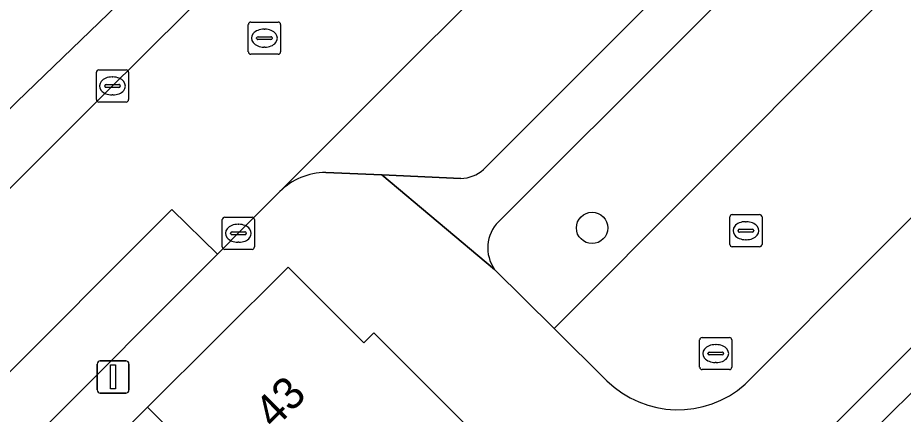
# Model space of a CAD drawing. Extents: x 159039 to 160102, y 381214 to 382524.
# Drawn here: x 159569.11 to 159596.64, y 381851.58 to 381863.92 of the extents above; entities that cross this region are included whole.
import ezdxf

# ---------------------------------------------------------------- set-up
doc = ezdxf.new("R2010")
doc.units = 0
for name, color, linetype in [('IMGEO_Boom', 7, 'Continuous'), ('IMGEO_Erf', 7, 'Continuous'), ('IMGEO_Groenvoorziening', 7, 'Continuous'), ('IMGEO_Kolk', 7, 'Continuous'), ('IMGEO_Lichtmast', 7, 'Continuous'), ('IMGEO_Pand', 7, 'Continuous'), ('IMGEO_Pand_nummerreeks', 7, 'Continuous'), ('IMGEO_Parkeervlak_open', 7, 'Continuous'), ('IMGEO_Rijbaan_lokaal_open', 7, 'Continuous'), ('IMGEO_Rioolput', 7, 'Continuous'), ('IMGEO_Voetpad_open', 7, 'Continuous')]:
    doc.layers.add(name, color=color, linetype=linetype)

msp = doc.modelspace()

# ---------------------------------------------------------------- linework, layer by layer
at = {"layer": 'IMGEO_Boom'}
msp.add_circle((159586.965, 381857.38), 0.489, dxfattribs=at)
at = {"layer": 'IMGEO_Erf'}
for points in [[(159569.083, 381861.3), (159570.507, 381862.68), (159572.767, 381864.87), (159552.531, 381885.198)], [(159628.214, 381884.971), (159588.472, 381845.228)], [(159593.404, 381848.766), (159597.604, 381852.966)]]:
    msp.add_lwpolyline(points, dxfattribs=at)
at = {"layer": 'IMGEO_Groenvoorziening'}
for points in [[(159583.931, 381856.088), (159585.786, 381854.246), (159603.938, 381872.48), (159601.461, 381874.976), (159584.054, 381857.571)], [(159591.725, 381852.513), (159607.764, 381868.625), (159603.938, 381872.48), (159585.786, 381854.246), (159587.418, 381852.625)]]:
    msp.add_lwpolyline(points, dxfattribs=at)
for centre, radius, start, end in [((159584.874, 381856.756), 1.155, 135.174, 215.3435), ((159589.632, 381854.879), 3.159, 225.5231, 311.4978)]:
    msp.add_arc(centre, radius, start, end, dxfattribs=at)
at = {"layer": 'IMGEO_Kolk'}
for p, q in [((159571.627, 381862.297), (159572.479, 381862.297)), ((159571.552, 381861.371), (159571.552, 381862.223)), ((159572.04, 381862.077), (159572.065, 381862.077)), ((159572.553, 381862.223), (159572.553, 381861.371)), ((159571.811, 381861.791), (159571.811, 381861.803)), ((159572.249, 381861.754), (159571.851, 381861.754)), ((159571.854, 381861.84), (159572.252, 381861.84)), ((159572.295, 381861.803), (159572.295, 381861.791)), ((159572.063, 381861.517), (159572.038, 381861.517)), ((159572.479, 381861.297), (159571.627, 381861.297)), ((159575.467, 381856.786), (159575.467, 381857.638)), ((159575.542, 381857.712), (159576.394, 381857.712)), ((159576.468, 381857.638), (159576.468, 381856.786)), ((159575.955, 381857.492), (159575.98, 381857.492)), ((159575.726, 381857.206), (159575.726, 381857.218)), ((159576.164, 381857.169), (159575.766, 381857.169)), ((159575.769, 381857.255), (159576.167, 381857.255)), ((159576.21, 381857.218), (159576.21, 381857.206)), ((159575.978, 381856.932), (159575.953, 381856.932)), ((159576.394, 381856.712), (159575.542, 381856.712))]:
    msp.add_line(p, q, dxfattribs=at)
for points in [[(159571.627, 381862.297), (159572.479, 381862.297)], [(159571.552, 381861.371), (159571.552, 381862.223)], [(159572.553, 381862.223), (159572.553, 381861.371)], [(159572.479, 381861.297), (159571.627, 381861.297)], [(159575.467, 381856.786), (159575.467, 381857.638)], [(159575.542, 381857.712), (159576.394, 381857.712)], [(159576.468, 381857.638), (159576.468, 381856.786)], [(159576.394, 381856.712), (159575.542, 381856.712)]]:
    msp.add_lwpolyline(points, dxfattribs=at)
for centre, radius, start, end in [((159571.629, 381862.221), 0.0765, 91.552, 178.448), ((159571.629, 381862.221), 0.0765, 91.552, 178.448), ((159572.477, 381862.221), 0.0765, 1.552, 88.448), ((159572.477, 381862.221), 0.0765, 1.552, 88.448), ((159571.851, 381861.8), 0.0403, 85.8775, 175.7526), ((159571.848, 381861.79), 0.0366, 178.938, 274.7102), ((159572.252, 381861.797), 0.043, 264.8664, 352.4533), ((159572.256, 381861.802), 0.0386, 1.7309, 96.639), ((159571.629, 381861.373), 0.0765, 181.552, 268.448), ((159571.629, 381861.373), 0.0765, 181.552, 268.448), ((159572.477, 381861.373), 0.0765, 271.552, 358.448), ((159572.477, 381861.373), 0.0765, 271.552, 358.448), ((159575.544, 381857.636), 0.0765, 91.552, 178.448), ((159575.544, 381857.636), 0.0765, 91.552, 178.448), ((159576.392, 381857.636), 0.0765, 1.552, 88.448), ((159576.392, 381857.636), 0.0765, 1.552, 88.448), ((159575.766, 381857.215), 0.0403, 85.8775, 175.7526), ((159575.763, 381857.205), 0.0366, 178.938, 274.7102), ((159576.167, 381857.212), 0.043, 264.8664, 352.4533), ((159576.171, 381857.217), 0.0386, 1.7309, 96.639), ((159575.544, 381856.788), 0.0765, 181.552, 268.448), ((159575.544, 381856.788), 0.0765, 181.552, 268.448), ((159576.392, 381856.788), 0.0765, 271.552, 358.448), ((159576.392, 381856.788), 0.0765, 271.552, 358.448)]:
    msp.add_arc(centre, radius, start, end, dxfattribs=at)
for centre, major_axis, ratio, start_param, end_param in [((159572.039, 381861.797), (-0.387, 0.002), 0.722429, 4.712389, 7.853982), ((159572.064, 381861.797), (-0.39, 0.002), 0.717154, 1.570796, 4.712389), ((159575.954, 381857.212), (-0.387, 0.002), 0.722429, 4.712389, 7.853982), ((159575.979, 381857.212), (-0.39, 0.002), 0.717154, 1.570796, 4.712389)]:
    msp.add_ellipse(centre, major_axis=major_axis, ratio=ratio, start_param=start_param, end_param=end_param, dxfattribs=at)
at = {"layer": 'IMGEO_Lichtmast'}
for p, q in [((159571.675, 381853.241), (159572.465, 381853.241)), ((159572.465, 381853.241), (159571.675, 381853.241)), ((159571.575, 381852.341), (159571.575, 381853.141)), ((159571.575, 381853.141), (159571.575, 381852.341)), ((159572.565, 381853.141), (159572.565, 381852.341)), ((159572.565, 381852.341), (159572.565, 381853.141)), ((159572.465, 381852.241), (159571.675, 381852.241)), ((159571.675, 381852.241), (159572.465, 381852.241))]:
    msp.add_line(p, q, dxfattribs=at)
msp.add_lwpolyline([(159571.995, 381853.116), (159572.145, 381853.116), (159572.145, 381852.366), (159571.995, 381852.366), (159571.995, 381853.116)], dxfattribs=at)
for centre, start, end in [((159571.675, 381853.141), 90, 180), ((159571.675, 381853.141), 90, 180), ((159572.465, 381853.141), 0, 90), ((159572.465, 381853.141), 360, 90), ((159571.675, 381852.341), 180, 270), ((159571.675, 381852.341), 180, 270), ((159572.465, 381852.341), 270, 0), ((159572.465, 381852.341), 270, 0)]:
    msp.add_arc(centre, 0.1, start, end, dxfattribs=at)
at = {"layer": 'IMGEO_Pand'}
for points in [[(159573.144, 381851.802), (159579.17, 381845.758), (159579.279, 381845.665), (159583.549, 381850.107), (159583.856, 381850.427), (159580.178, 381854.116), (159579.863, 381853.802), (159577.513, 381856.159)], [(159597.604, 381852.966), (159593.404, 381848.766), (159599.512, 381842.672), (159603.712, 381846.872), (159603.514, 381847.056)], [(159573.144, 381851.802), (159568.88, 381847.551), (159574.906, 381841.506), (159579.17, 381845.758)]]:
    msp.add_lwpolyline(points, close=True, dxfattribs=at)
at = {"layer": 'IMGEO_Parkeervlak_open'}
for points in [[(159613.845, 381895.182), (159609.846, 381891.159), (159606.476, 381887.753), (159577.251, 381858.509)], [(159583.589, 381859.199), (159617.794, 381893.446)], [(159578.681, 381859.109), (159580.423, 381859.031), (159582.882, 381858.922)]]:
    msp.add_lwpolyline(points, dxfattribs=at)
msp.add_lwpolyline([(159563.826, 381845.043), (159575.313, 381856.565), (159573.896, 381857.95), (159562.417, 381846.451)], close=True, dxfattribs=at)
for centre, radius, start, end in [((159578.709, 381857.038), 2.071, 90.7769, 134.747), ((159582.869, 381859.996), 1.074, 270.6896, 312.1005)]:
    msp.add_arc(centre, radius, start, end, dxfattribs=at)
at = {"layer": 'IMGEO_Rijbaan_lokaal_open'}
msp.add_lwpolyline([(159599.887, 381889.654), (159594.035, 381883.801), (159589.196, 381878.96), (159590.622, 381877.535), (159582.151, 381869.061), (159580.725, 381870.485), (159579.3, 381869.059), (159574.381, 381864.12), (159571.766, 381861.508), (159559.508, 381849.265), (159553.641, 381843.407), (159551.927, 381841.665), (159554.786, 381838.81), (159552.61, 381836.673), (159554.039, 381835.251), (159559.678, 381840.883), (159562.33, 381843.542), (159563.826, 381845.043), (159562.417, 381846.451), (159573.896, 381857.95), (159575.313, 381856.565), (159576.162, 381857.416), (159577.251, 381858.509), (159606.476, 381887.753)], dxfattribs=at)
at = {"layer": 'IMGEO_Rioolput'}
for p, q in [((159576.276, 381862.859), (159576.276, 381863.711)), ((159576.351, 381863.785), (159577.203, 381863.785)), ((159577.277, 381863.711), (159577.277, 381862.859)), ((159576.764, 381863.565), (159576.789, 381863.565)), ((159576.535, 381863.279), (159576.535, 381863.291)), ((159576.973, 381863.242), (159576.575, 381863.242)), ((159576.578, 381863.328), (159576.976, 381863.328)), ((159577.019, 381863.291), (159577.019, 381863.279)), ((159576.787, 381863.005), (159576.762, 381863.005)), ((159577.203, 381862.785), (159576.351, 381862.785)), ((159591.245, 381856.867), (159591.245, 381857.719)), ((159591.32, 381857.793), (159592.172, 381857.793)), ((159592.246, 381857.719), (159592.246, 381856.867)), ((159591.547, 381857.336), (159591.945, 381857.336)), ((159591.733, 381857.573), (159591.758, 381857.573)), ((159591.504, 381857.287), (159591.504, 381857.299)), ((159591.942, 381857.25), (159591.544, 381857.25)), ((159591.988, 381857.299), (159591.988, 381857.287)), ((159592.172, 381856.793), (159591.32, 381856.793)), ((159591.756, 381857.013), (159591.731, 381857.013)), ((159590.307, 381853.042), (159590.307, 381853.894)), ((159590.382, 381853.968), (159591.234, 381853.968)), ((159590.795, 381853.748), (159590.82, 381853.748)), ((159591.308, 381853.894), (159591.308, 381853.042)), ((159590.566, 381853.462), (159590.566, 381853.474)), ((159590.609, 381853.511), (159591.007, 381853.511)), ((159591.05, 381853.474), (159591.05, 381853.462)), ((159591.004, 381853.425), (159590.606, 381853.425)), ((159591.234, 381852.968), (159590.382, 381852.968)), ((159590.818, 381853.188), (159590.793, 381853.188))]:
    msp.add_line(p, q, dxfattribs=at)
for points in [[(159576.276, 381862.859), (159576.276, 381863.711)], [(159576.351, 381863.785), (159577.203, 381863.785)], [(159577.277, 381863.711), (159577.277, 381862.859)], [(159577.203, 381862.785), (159576.351, 381862.785)], [(159591.245, 381856.867), (159591.245, 381857.719)], [(159591.32, 381857.793), (159592.172, 381857.793)], [(159592.246, 381857.719), (159592.246, 381856.867)], [(159592.172, 381856.793), (159591.32, 381856.793)], [(159590.307, 381853.042), (159590.307, 381853.894)], [(159590.382, 381853.968), (159591.234, 381853.968)], [(159591.308, 381853.894), (159591.308, 381853.042)], [(159591.234, 381852.968), (159590.382, 381852.968)]]:
    msp.add_lwpolyline(points, dxfattribs=at)
for centre, radius, start, end in [((159576.353, 381863.709), 0.0765, 91.552, 178.448), ((159576.353, 381863.709), 0.0765, 91.552, 178.448), ((159577.201, 381863.709), 0.0765, 1.552, 88.448), ((159577.201, 381863.709), 0.0765, 1.552, 88.448), ((159576.575, 381863.288), 0.0403, 85.8775, 175.7526), ((159576.572, 381863.278), 0.0366, 178.938, 274.7102), ((159576.976, 381863.285), 0.043, 264.8664, 352.4533), ((159576.98, 381863.29), 0.0386, 1.7309, 96.639), ((159576.353, 381862.861), 0.0765, 181.552, 268.448), ((159576.353, 381862.861), 0.0765, 181.552, 268.448), ((159577.201, 381862.861), 0.0765, 271.552, 358.448), ((159577.201, 381862.861), 0.0765, 271.552, 358.448), ((159591.322, 381857.717), 0.0765, 91.552, 178.448), ((159591.322, 381857.717), 0.0765, 91.552, 178.448), ((159592.17, 381857.717), 0.0765, 1.552, 88.448), ((159592.17, 381857.717), 0.0765, 1.552, 88.448), ((159591.544, 381857.296), 0.0403, 85.8775, 175.7526), ((159591.949, 381857.298), 0.0386, 1.7309, 96.639), ((159591.541, 381857.286), 0.0366, 178.938, 274.7102), ((159591.945, 381857.293), 0.043, 264.8664, 352.4533), ((159591.322, 381856.869), 0.0765, 181.552, 268.448), ((159591.322, 381856.869), 0.0765, 181.552, 268.448), ((159592.17, 381856.869), 0.0765, 271.552, 358.448), ((159592.17, 381856.869), 0.0765, 271.552, 358.448), ((159590.384, 381853.892), 0.0765, 91.552, 178.448), ((159590.384, 381853.892), 0.0765, 91.552, 178.448), ((159591.232, 381853.892), 0.0765, 1.552, 88.448), ((159591.232, 381853.892), 0.0765, 1.552, 88.448), ((159590.606, 381853.471), 0.0403, 85.8775, 175.7526), ((159591.011, 381853.473), 0.0386, 1.7309, 96.639), ((159590.603, 381853.461), 0.0366, 178.938, 274.7102), ((159591.007, 381853.468), 0.043, 264.8664, 352.4533), ((159590.384, 381853.044), 0.0765, 181.552, 268.448), ((159590.384, 381853.044), 0.0765, 181.552, 268.448), ((159591.232, 381853.044), 0.0765, 271.552, 358.448), ((159591.232, 381853.044), 0.0765, 271.552, 358.448)]:
    msp.add_arc(centre, radius, start, end, dxfattribs=at)
for centre, major_axis, ratio, start_param, end_param in [((159576.763, 381863.285), (-0.387, 0.002), 0.722429, 4.712389, 7.853982), ((159576.788, 381863.285), (-0.39, 0.002), 0.717154, 1.570796, 4.712389), ((159591.732, 381857.293), (-0.387, 0.002), 0.722429, 4.712389, 7.853982), ((159591.757, 381857.293), (-0.39, 0.002), 0.717154, 1.570796, 4.712389), ((159590.794, 381853.468), (-0.387, 0.002), 0.722429, 4.712389, 7.853982), ((159590.819, 381853.468), (-0.39, 0.002), 0.717154, 1.570796, 4.712389)]:
    msp.add_ellipse(centre, major_axis=major_axis, ratio=ratio, start_param=start_param, end_param=end_param, dxfattribs=at)
at = {"layer": 'IMGEO_Voetpad_open'}
for points in [[(159541.598, 381831.356), (159548.541, 381838.294), (159551.927, 381841.665), (159553.641, 381843.407), (159559.508, 381849.265), (159571.766, 381861.508), (159574.381, 381864.12), (159579.3, 381869.059), (159580.725, 381870.485), (159589.196, 381878.96), (159594.035, 381883.801), (159599.887, 381889.654), (159601.163, 381890.932), (159609.75, 381899.524)], [(159617.794, 381893.446), (159583.589, 381859.199)], [(159598.702, 381890.571), (159596.547, 381888.434), (159595.433, 381887.287), (159593.365, 381885.235), (159590.739, 381882.564), (159587.579, 381879.348), (159583.859, 381875.622), (159583.692, 381875.789), (159581.972, 381874.067), (159578.403, 381870.481), (159577.013, 381869.174), (159574.13, 381866.294), (159572.767, 381864.87), (159570.507, 381862.68), (159569.083, 381861.3), (159567.019, 381859.254), (159567.226, 381859.045), (159563.284, 381855.137), (159558.339, 381850.164)], [(159624.784, 381885.626), (159608.831, 381869.683), (159607.764, 381868.625), (159591.725, 381852.513)], [(159544.58, 381823.801), (159548.468, 381827.062), (159550.288, 381828.945), (159550.217, 381829.016), (159556.441, 381835.24), (159561.245, 381840.034), (159563.391, 381842.174), (159564.512, 381843.195), (159568.88, 381847.551), (159573.144, 381851.802), (159577.513, 381856.159), (159579.863, 381853.802), (159580.178, 381854.116), (159583.856, 381850.427), (159583.549, 381850.107), (159588.472, 381845.228), (159628.214, 381884.971)], [(159584.054, 381857.571), (159601.461, 381874.976), (159603.938, 381872.48), (159607.764, 381868.625), (159608.831, 381869.683), (159604.997, 381873.534)], [(159587.418, 381852.625), (159585.786, 381854.246), (159583.931, 381856.088), (159580.423, 381859.031), (159578.681, 381859.109)], [(159582.882, 381858.922), (159580.423, 381859.031), (159583.931, 381856.088)], [(159577.251, 381858.509), (159576.162, 381857.416), (159575.313, 381856.565), (159563.826, 381845.043), (159562.33, 381843.542), (159559.678, 381840.883), (159554.039, 381835.251), (159550.098, 381831.315)]]:
    msp.add_lwpolyline(points, dxfattribs=at)
for centre, radius, start, end in [((159578.709, 381857.038), 2.071, 90.7769, 134.747), ((159582.869, 381859.996), 1.074, 270.6896, 312.1005), ((159584.874, 381856.756), 1.155, 135.174, 215.3435), ((159589.632, 381854.879), 3.159, 225.5231, 311.4978)]:
    msp.add_arc(centre, radius, start, end, dxfattribs=at)

# ---------------------------------------------------------------- texts
at = {"layer": 'IMGEO_Pand_nummerreeks'}
msp.add_text('43', height=1, rotation=44.9184, dxfattribs=at).set_placement((159577.077, 381851.093))

doc.saveas('drawing.dxf')
